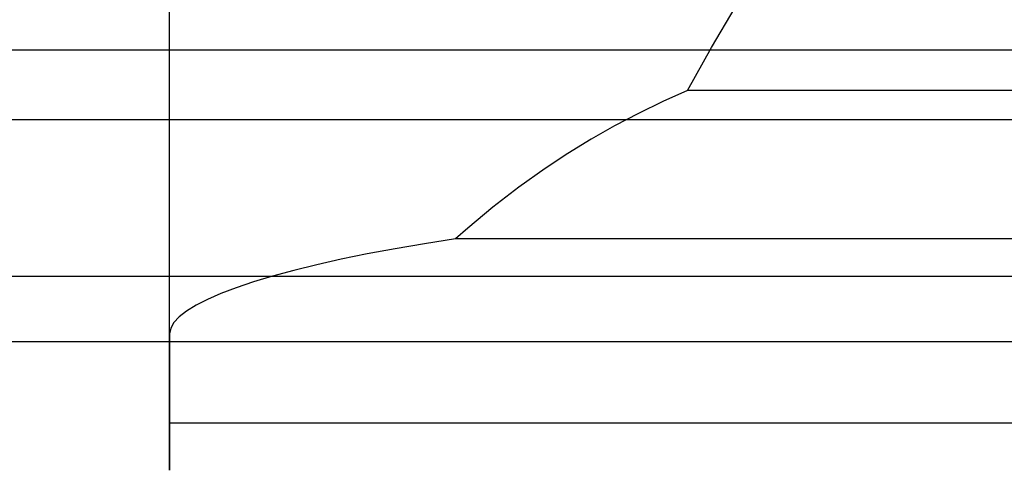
# Model space of a CAD drawing. Header units: millimetres. Extents: x -131 to 131, y -191 to 191.
# Tile 302 of 656: x -67 to 0, y -191 to -160. Entities that reach past the tile are written whole.
import ezdxf

# ---------------------------------------------------------------- set-up
doc = ezdxf.new("R2010")
doc.units = ezdxf.units.MM
doc.layers.get('0').update_dxf_attribs({"color": 8, "linetype": 'CONTINUOUS'})

# ---------------------------------------------------------------- blocks, each defined once
blk = doc.blocks.new('sgBrepBlock__142797616')
at = {"color": 0}
for p, q in [((72.555, -161.99, 62.155), (-72.555, -161.99, 62.155)), ((72.555, -166.755, 38.702), (-72.555, -166.755, 38.702))]:
    blk.add_line(p, q, dxfattribs=at)
for points in [[(-32.645, -161.99, 62.155), (-32.645, -161.99, 62.155), (-32.645, -160.947, 64.478), (-32.645, -160.947, 64.478), (-32.645, -159.807, 66.754), (-32.645, -159.807, 66.754), (-32.645, -158.572, 68.98), (-32.645, -158.572, 68.98), (-32.645, -157.243, 71.151), (-32.645, -157.243, 71.151), (-32.645, -155.824, 73.265), (-32.645, -155.824, 73.265), (-32.645, -154.316, 75.316), (-32.645, -154.316, 75.316), (-32.645, -152.723, 77.302), (-32.645, -152.723, 77.302), (-32.645, -151.047, 79.218), (-32.645, -151.047, 79.218), (-32.645, -149.292, 81.062), (-32.645, -149.292, 81.062), (-32.645, -147.46, 82.829), (-32.645, -147.46, 82.829), (-32.645, -145.555, 84.518), (-32.645, -145.555, 84.518), (-32.645, -143.58, 86.125), (-32.645, -143.58, 86.125), (-32.645, -142.055, 87.274), (-32.645, -142.055, 87.274)], [(-32.645, -149.936, -3), (-32.645, -149.936, -3), (-32.645, -151.772, -1.006), (-32.645, -151.772, -1.006), (-32.645, -153.516, 1.069), (-32.645, -153.516, 1.069), (-32.645, -155.165, 3.22), (-32.645, -155.165, 3.22), (-32.645, -156.716, 5.444), (-32.645, -156.716, 5.444), (-32.645, -158.164, 7.735), (-32.645, -158.164, 7.735), (-32.645, -159.508, 10.09), (-32.645, -159.508, 10.09), (-32.645, -160.744, 12.502), (-32.645, -160.744, 12.502), (-32.645, -161.87, 14.968), (-32.645, -161.87, 14.968), (-32.645, -162.884, 17.482), (-32.645, -162.884, 17.482), (-32.645, -163.784, 20.039), (-32.645, -163.784, 20.039), (-32.645, -164.567, 22.634), (-32.645, -164.567, 22.634), (-32.645, -165.233, 25.261), (-32.645, -165.233, 25.261), (-32.645, -165.779, 27.917), (-32.645, -165.779, 27.917), (-32.645, -166.205, 30.594), (-32.645, -166.205, 30.594), (-32.645, -166.51, 33.287), (-32.645, -166.51, 33.287), (-32.645, -166.693, 35.992), (-32.645, -166.693, 35.992), (-32.645, -166.755, 38.702), (-32.645, -166.755, 38.702)], [(124.006, -166.275, 31.126), (124.006, -166.275, 31.126), (-124.006, -166.275, 31.126), (-124.006, -166.275, 31.126)]]:
    blk.add_spline(points, degree=3, dxfattribs=at)
at = {"color": 0, "invisible_edges": 15}
for points in [[(-127.893, -159.903, 10.832), (-129.285, -155.413, 3.561), (127.893, -159.903, 10.832)], [(-116.895, -158.988, 68.254), (-72.555, -161.99, 62.155), (72.555, -161.99, 62.155)], [(-116.895, -158.988, 68.254), (72.555, -161.99, 62.155), (116.895, -158.988, 68.254)], [(-127.893, -159.903, 10.832), (127.893, -159.903, 10.832), (126.392, -163.317, 18.667)], [(-126.392, -163.317, 18.667), (-127.893, -159.903, 10.832), (126.392, -163.317, 18.667)], [(-126.392, -163.317, 18.667), (126.392, -163.317, 18.667), (124.814, -165.586, 26.906)], [(-124.814, -165.586, 26.906), (-126.392, -163.317, 18.667), (124.814, -165.586, 26.906)], [(-124.814, -165.586, 26.906), (124.814, -165.586, 26.906), (72.555, -166.755, 38.702)], [(-72.555, -166.755, 38.702), (-124.814, -165.586, 26.906), (72.555, -166.755, 38.702)]]:
    blk.add_3dface(points, dxfattribs=at)
blk = doc.blocks.new('sgBrepBlock__142797872')
at = {"color": 0}
blk.add_line((72.555, -181.901, 41.243), (-72.555, -181.901, 41.243), dxfattribs=at)
blk.add_polyline3d([(72.555, -177.442, 65.049), (-72.555, -177.442, 65.049), (-72.555, -181.901, 41.243)], dxfattribs=at)
at = {"color": 0, "invisible_edges": 15}
for points in [[(72.555, -181.901, 41.243), (-72.555, -181.901, 41.243), (-72.555, -177.442, 65.049)], [(72.555, -177.442, 65.049), (72.555, -181.901, 41.243), (-72.555, -177.442, 65.049)]]:
    blk.add_3dface(points, dxfattribs=at)
blk = doc.blocks.new('sgBrepBlock__142798128')
at = {"color": 0}
blk.add_line((72.555, -177.442, 65.049), (-72.555, -177.442, 65.049), dxfattribs=at)
blk.add_polyline3d([(72.555, -161.99, 62.155), (-72.555, -161.99, 62.155), (-72.555, -177.442, 65.049)], dxfattribs=at)
at = {"color": 0, "invisible_edges": 15}
for points in [[(72.555, -177.442, 65.049), (-72.555, -177.442, 65.049), (-72.555, -161.99, 62.155)], [(72.555, -161.99, 62.155), (72.555, -177.442, 65.049), (-72.555, -161.99, 62.155)]]:
    blk.add_3dface(points, dxfattribs=at)
blk = doc.blocks.new('sgBrepBlock__142798384')
at = {"color": 0}
blk.add_line((72.555, -166.755, 38.702), (-72.555, -166.755, 38.702), dxfattribs=at)
blk.add_polyline3d([(72.555, -181.901, 41.243), (-72.555, -181.901, 41.243), (-72.555, -166.755, 38.702)], dxfattribs=at)
at = {"color": 0, "invisible_edges": 15}
for points in [[(72.555, -166.755, 38.702), (-72.555, -166.755, 38.702), (-72.555, -181.901, 41.243)], [(72.555, -181.901, 41.243), (72.555, -166.755, 38.702), (-72.555, -181.901, 41.243)]]:
    blk.add_3dface(points, dxfattribs=at)
blk = doc.blocks.new('sgBrepBlock_Viva$20base_142796336')
at = {"color": 0}
for name in ['sgBrepBlock__142797616', 'sgBrepBlock__142798128', 'sgBrepBlock__142798384', 'sgBrepBlock__142797872']:
    blk.add_blockref(name, (0, 0), dxfattribs=at)
blk = doc.blocks.new('sgBrepBlock__164559280')
at = {"color": 0}
blk.add_line((-57.007, -181.364, 366.573), (-57.007, -143, 366.573), dxfattribs=at)
for points in [[(-21.629, -164.75, 419.318), (-20.009, -161.796, 419.954), (-18.371, -159.073, 420.539), (-16.715, -156.584, 421.075), (-15.044, -154.331, 421.559), (-13.359, -152.316, 421.993), (-11.662, -150.541, 422.375), (-10.809, -149.744, 422.546), (-9.953, -149.007, 422.705), (-9.096, -148.332, 422.85), (-8.236, -147.717, 422.982), (-7.374, -147.163, 423.101), (-6.511, -146.671, 423.207), (-5.646, -146.24, 423.3), (-4.779, -145.87, 423.38), (-3.912, -145.561, 423.446), (-3.043, -145.315, 423.499), (-2.174, -145.13, 423.539), (-1.305, -145.006, 423.565), (-0.435, -144.945, 423.579), (0.435, -144.945, 423.579)], [(-21.629, -164.75, 419.318), (-23.315, -165.499, 418.594), (-24.978, -166.303, 417.817), (-26.614, -167.162, 416.986), (-28.223, -168.076, 416.103), (-29.803, -169.042, 415.169), (-31.352, -170.061, 414.185), (-33.168, -171.35, 412.938), (-34.934, -172.711, 411.622), (-36.648, -174.142, 410.239), (-37.485, -174.883, 409.523)], [(-37.485, -174.883, 409.523), (-39.606, -175.214, 407.576), (-41.613, -175.557, 405.537), (-43.508, -175.91, 403.409), (-45.292, -176.274, 401.192), (-46.965, -176.648, 398.886), (-48.526, -177.031, 396.491), (-49.973, -177.422, 394.006), (-51.289, -177.817, 391.459), (-52.469, -178.214, 388.863), (-53.515, -178.612, 386.219), (-54.427, -179.01, 383.528), (-55.206, -179.408, 380.789), (-55.85, -179.806, 378.002), (-56.355, -180.204, 375.169), (-56.717, -180.596, 372.317), (-56.934, -180.983, 369.452), (-57.007, -181.364, 366.573)]]:
    blk.add_polyline3d(points, dxfattribs=at)
for points in [[(-52.671, -178.287, 388.382), (-52.671, -178.287, 388.382), (-52.671, -143, 388.382), (-52.671, -143, 388.382)], [(-21.818, -164.831, 419.24), (-21.818, -164.831, 419.24), (-21.818, -143, 419.24), (-21.818, -143, 419.24)], [(-57.007, -166.982, 366.573), (-57.007, -166.982, 366.573), (-56.955, -166.982, 369.013), (-56.955, -166.982, 369.013), (-56.798, -166.982, 371.448), (-56.798, -166.982, 371.448), (-56.537, -166.982, 373.875), (-56.537, -166.982, 373.875), (-56.173, -166.982, 376.288), (-56.173, -166.982, 376.288), (-55.706, -166.982, 378.683), (-55.706, -166.982, 378.683), (-55.137, -166.982, 381.056), (-55.137, -166.982, 381.056), (-54.466, -166.982, 383.402), (-54.466, -166.982, 383.402), (-53.696, -166.982, 385.718), (-53.696, -166.982, 385.718), (-52.828, -166.982, 387.998), (-52.828, -166.982, 387.998), (-51.862, -166.982, 390.24), (-51.862, -166.982, 390.24), (-50.802, -166.982, 392.437), (-50.802, -166.982, 392.437), (-49.649, -166.982, 394.588), (-49.649, -166.982, 394.588), (-48.404, -166.982, 396.687), (-48.404, -166.982, 396.687), (-47.071, -166.982, 398.731), (-47.071, -166.982, 398.731), (-45.652, -166.982, 400.716), (-45.652, -166.982, 400.716), (-44.149, -166.982, 402.639), (-44.149, -166.982, 402.639), (-42.565, -166.982, 404.495), (-42.565, -166.982, 404.495), (-40.903, -166.982, 406.282), (-40.903, -166.982, 406.282), (-39.166, -166.982, 407.996), (-39.166, -166.982, 407.996), (-37.357, -166.982, 409.634), (-37.357, -166.982, 409.634), (-35.48, -166.982, 411.194), (-35.48, -166.982, 411.194), (-33.538, -166.982, 412.671), (-33.538, -166.982, 412.671), (-31.534, -166.982, 414.064), (-31.534, -166.982, 414.064), (-29.473, -166.982, 415.37), (-29.473, -166.982, 415.37), (-26.281, -166.982, 417.161), (-26.281, -166.982, 417.161)], [(-57.007, -176.574, 366.573), (-57.007, -176.574, 366.573), (-56.97, -176.574, 368.626), (-56.97, -176.574, 368.626), (-56.859, -176.574, 370.677), (-56.859, -176.574, 370.677), (-56.674, -176.574, 372.722), (-56.674, -176.574, 372.722), (-56.416, -176.574, 374.759), (-56.416, -176.574, 374.759), (-56.085, -176.574, 376.785), (-56.085, -176.574, 376.785), (-55.681, -176.574, 378.798), (-55.681, -176.574, 378.798), (-55.204, -176.574, 380.796), (-55.204, -176.574, 380.796), (-54.656, -176.574, 382.774), (-54.656, -176.574, 382.774), (-54.038, -176.574, 384.732), (-54.038, -176.574, 384.732), (-53.349, -176.574, 386.666), (-53.349, -176.574, 386.666), (-52.59, -176.574, 388.575), (-52.59, -176.574, 388.575), (-51.764, -176.574, 390.454), (-51.764, -176.574, 390.454), (-50.87, -176.574, 392.303), (-50.87, -176.574, 392.303), (-49.911, -176.574, 394.118), (-49.911, -176.574, 394.118), (-48.886, -176.574, 395.898), (-48.886, -176.574, 395.898), (-47.799, -176.574, 397.639), (-47.799, -176.574, 397.639), (-46.649, -176.574, 399.34), (-46.649, -176.574, 399.34)]]:
    blk.add_spline(points, degree=3, dxfattribs=at)
at = {"color": 0, "invisible_edges": 15}
for points in [[(-57.007, -143, 366.573), (-57.007, -181.364, 366.573), (-56.426, -180.27, 374.695)], [(-56.036, -143, 377.048), (-57.007, -143, 366.573), (-56.426, -180.27, 374.695)], [(-56.036, -143, 377.048), (-56.426, -180.27, 374.695), (-54.702, -179.143, 382.621)], [(-53.157, -143, 387.167), (-56.036, -143, 377.048), (-54.702, -179.143, 382.621)], [(-53.157, -143, 387.167), (-54.702, -179.143, 382.621), (-51.896, -178.016, 390.167)], [(-48.468, -143, 396.584), (-53.157, -143, 387.167), (-51.896, -178.016, 390.167)], [(-48.468, -143, 396.584), (-51.896, -178.016, 390.167), (-48.018, -176.902, 397.299)], [(-48.468, -143, 396.584), (-48.018, -176.902, 397.299), (-43.2, -175.851, 403.77)], [(-42.129, -143, 404.979), (-48.468, -143, 396.584), (-43.2, -175.851, 403.77)], [(-42.129, -143, 404.979), (-43.2, -175.851, 403.77), (-37.485, -174.883, 409.523)], [(-34.354, -143, 412.066), (-42.129, -143, 404.979), (-37.485, -174.883, 409.523)], [(-34.354, -143, 412.066), (-37.485, -174.883, 409.523), (-32.568, -170.912, 413.361)], [(-34.354, -143, 412.066), (-32.568, -170.912, 413.361), (-27.261, -167.521, 416.639)], [(-25.41, -143, 417.604), (-34.354, -143, 412.066), (-27.261, -167.521, 416.639)], [(-25.41, -143, 417.604), (-27.261, -167.521, 416.639), (-21.629, -164.75, 419.318)], [(-15.338, -154.708, 421.478), (-25.41, -143, 417.604), (-21.629, -164.75, 419.318)]]:
    blk.add_3dface(points, dxfattribs=at)
blk = doc.blocks.new('sgBrepBlock__164559792')
at = {"color": 0}
for p, q in [((-57.007, -187.458, 134.94), (-57.007, -132.02, 93.274)), ((-57.007, -181.364, 366.573), (-57.007, -143, 366.573))]:
    blk.add_line(p, q, dxfattribs=at)
blk.add_polyline3d([(-57.007, -181.364, 366.573), (-57.007, -185.941, 325.868), (-57.007, -189.02, 285.022), (-57.007, -190.599, 244.09), (-57.007, -190.673, 203.128), (-57.007, -189.245, 162.191), (-57.007, -187.458, 134.94)], dxfattribs=at)
at = {"color": 0, "invisible_edges": 15}
for points in [[(-57.007, -100.241, 179.179), (-57.007, -143, 209.145), (-57.007, -187.458, 134.94)], [(-57.007, -132.02, 93.274), (-57.007, -100.241, 179.179), (-57.007, -187.458, 134.94)], [(-57.007, -188.752, 289.565), (-57.007, -143, 366.573), (-57.007, -181.364, 366.573)], [(-57.007, -143, 209.145), (-57.007, -188.752, 289.565), (-57.007, -190.787, 212.23)], [(-57.007, -143, 209.145), (-57.007, -143, 366.573), (-57.007, -188.752, 289.565)], [(-57.007, -187.458, 134.94), (-57.007, -143, 209.145), (-57.007, -190.787, 212.23)]]:
    blk.add_3dface(points, dxfattribs=at)
blk = doc.blocks.new('sgBrepBlock__164561584')
at = {"color": 0}
blk.add_polyline3d([(57.007, -187.458, 134.94), (-57.007, -187.458, 134.94), (-57.007, -132.02, 93.274)], dxfattribs=at)
at = {"color": 0, "invisible_edges": 15}
for points in [[(57.007, -132.02, 93.274), (-57.007, -132.02, 93.274), (-57.007, -187.458, 134.94)], [(57.007, -187.458, 134.94), (57.007, -132.02, 93.274), (-57.007, -187.458, 134.94)]]:
    blk.add_3dface(points, dxfattribs=at)
blk = doc.blocks.new('sgBrepBlock__164561840')
at = {"color": 0}
blk.add_line((57.007, -187.458, 134.94), (-57.007, -187.458, 134.94), dxfattribs=at)
blk.add_polyline3d([(37.485, -174.883, 409.523), (-37.485, -174.883, 409.523), (-39.606, -175.214, 407.576), (-41.613, -175.557, 405.537), (-43.508, -175.91, 403.409), (-45.292, -176.274, 401.192), (-46.965, -176.648, 398.886), (-48.526, -177.031, 396.491), (-49.973, -177.422, 394.006), (-51.289, -177.817, 391.459), (-52.469, -178.214, 388.863), (-53.515, -178.612, 386.219), (-54.427, -179.01, 383.528), (-55.206, -179.408, 380.789), (-55.85, -179.806, 378.002), (-56.355, -180.204, 375.169), (-56.717, -180.596, 372.317), (-56.934, -180.983, 369.452), (-57.007, -181.364, 366.573), (-57.007, -185.941, 325.868), (-57.007, -189.02, 285.022), (-57.007, -190.599, 244.09), (-57.007, -190.673, 203.128), (-57.007, -189.245, 162.191), (-57.007, -187.458, 134.94)], dxfattribs=at)
for points in [[(-14.271, -187.458, 134.94), (-14.271, -187.458, 134.94), (-14.271, -189.978, 178.091), (-14.271, -189.978, 178.091), (-14.271, -190.826, 221.307), (-14.271, -190.826, 221.307), (-14.271, -189.999, 264.523), (-14.271, -189.999, 264.523), (-14.271, -187.499, 307.674), (-14.271, -187.499, 307.674), (-14.271, -183.329, 350.697), (-14.271, -183.329, 350.697), (-14.271, -177.497, 393.526), (-14.271, -177.497, 393.526), (-14.271, -174.883, 409.523), (-14.271, -174.883, 409.523)], [(-42.814, -187.458, 134.94), (-42.814, -187.458, 134.94), (-42.814, -189.945, 177.247), (-42.814, -189.945, 177.247), (-42.814, -190.824, 219.617), (-42.814, -190.824, 219.617), (-42.814, -190.093, 261.99), (-42.814, -190.093, 261.99), (-42.814, -187.754, 304.305), (-42.814, -187.754, 304.305), (-42.814, -183.81, 346.501), (-42.814, -183.81, 346.501), (-42.814, -178.267, 388.516), (-42.814, -178.267, 388.516), (-42.814, -175.777, 404.213), (-42.814, -175.777, 404.213)], [(56.299, -180.154, 375.528), (56.299, -180.154, 375.528), (-56.299, -180.154, 375.528), (-56.299, -180.154, 375.528)], [(57.007, -187.548, 307.032), (57.007, -187.548, 307.032), (-57.007, -187.548, 307.032), (-57.007, -187.548, 307.032)], [(57.007, -189.602, 169.325), (57.007, -189.602, 169.325), (-57.007, -189.602, 169.325), (-57.007, -189.602, 169.325)], [(57.007, -190.702, 238.21), (57.007, -190.702, 238.21), (-57.007, -190.702, 238.21), (-57.007, -190.702, 238.21)]]:
    blk.add_spline(points, degree=3, dxfattribs=at)
at = {"color": 0, "invisible_edges": 15}
for points in [[(-37.485, -174.883, 409.523), (-57.007, -188.752, 289.565), (57.007, -188.752, 289.565)], [(-57.007, -181.364, 366.573), (-37.485, -174.883, 409.523), (-43.2, -175.851, 403.77)], [(-57.007, -181.364, 366.573), (-57.007, -188.752, 289.565), (-37.485, -174.883, 409.523)], [(-37.485, -174.883, 409.523), (57.007, -188.752, 289.565), (37.485, -174.883, 409.523)], [(-48.018, -176.902, 397.299), (-57.007, -181.364, 366.573), (-43.2, -175.851, 403.77)], [(-51.896, -178.016, 390.167), (-57.007, -181.364, 366.573), (-48.018, -176.902, 397.299)], [(-54.702, -179.143, 382.621), (-57.007, -181.364, 366.573), (-51.896, -178.016, 390.167)], [(-54.702, -179.143, 382.621), (-56.426, -180.27, 374.695), (-57.007, -181.364, 366.573)], [(-57.007, -190.787, 212.23), (-57.007, -187.458, 134.94), (57.007, -187.458, 134.94)], [(-57.007, -190.787, 212.23), (57.007, -187.458, 134.94), (57.007, -190.787, 212.23)], [(-57.007, -188.752, 289.565), (57.007, -190.787, 212.23), (57.007, -188.752, 289.565)], [(-57.007, -188.752, 289.565), (-57.007, -190.787, 212.23), (57.007, -190.787, 212.23)]]:
    blk.add_3dface(points, dxfattribs=at)
blk = doc.blocks.new('sgBrepBlock__164562096')
at = {"color": 0}
blk.add_polyline3d([(-21.629, -164.75, 419.318), (-20.009, -161.796, 419.954), (-18.371, -159.073, 420.539), (-16.715, -156.584, 421.075), (-15.044, -154.331, 421.559), (-13.359, -152.316, 421.993), (-11.662, -150.541, 422.375), (-10.809, -149.744, 422.546), (-9.953, -149.007, 422.705), (-9.096, -148.332, 422.85), (-8.236, -147.717, 422.982), (-7.374, -147.163, 423.101), (-6.511, -146.671, 423.207), (-5.646, -146.24, 423.3), (-4.779, -145.87, 423.38), (-3.912, -145.561, 423.446), (-3.043, -145.315, 423.499), (-2.174, -145.13, 423.539), (-1.305, -145.006, 423.565), (-0.435, -144.945, 423.579), (0.435, -144.945, 423.579), (1.305, -145.006, 423.565), (2.174, -145.13, 423.539), (3.043, -145.315, 423.499), (3.912, -145.561, 423.446), (4.779, -145.87, 423.38), (5.646, -146.24, 423.3), (6.511, -146.671, 423.207), (7.374, -147.163, 423.101), (8.236, -147.717, 422.982), (9.096, -148.332, 422.85), (9.953, -149.007, 422.705), (10.809, -149.744, 422.546), (11.662, -150.541, 422.375), (12.512, -151.398, 422.19), (14.203, -153.294, 421.783), (15.882, -155.428, 421.323), (17.545, -157.8, 420.813), (19.192, -160.406, 420.253), (21.629, -164.75, 419.318), (-21.629, -164.75, 419.318)], dxfattribs=at)
at = {"color": 0, "invisible_edges": 15}
for points in [[(3.052, -145.317, 423.499), (-4.456, -145.748, 423.406), (-2.326, -145.157, 423.533)], [(1.324, -145.008, 423.565), (-2.326, -145.157, 423.533), (-0.405, -144.944, 423.579)], [(3.052, -145.317, 423.499), (-2.326, -145.157, 423.533), (1.324, -145.008, 423.565)], [(4.777, -145.869, 423.38), (-6.751, -146.801, 423.179), (-4.456, -145.748, 423.406)], [(6.498, -146.664, 423.209), (-6.751, -146.801, 423.179), (4.777, -145.869, 423.38)], [(4.777, -145.869, 423.38), (-4.456, -145.748, 423.406), (3.052, -145.317, 423.499)], [(8.213, -147.701, 422.986), (-9.489, -148.634, 422.785), (-6.751, -146.801, 423.179)], [(8.213, -147.701, 422.986), (-6.751, -146.801, 423.179), (6.498, -146.664, 423.209)], [(10.487, -149.459, 422.608), (-9.489, -148.634, 422.785), (8.213, -147.701, 422.986)], [(10.487, -149.459, 422.608), (-11.974, -150.848, 422.309), (-9.489, -148.634, 422.785)], [(10.487, -149.459, 422.608), (13.025, -151.946, 422.073), (-11.974, -150.848, 422.309)], [(13.025, -151.946, 422.073), (-15.249, -154.594, 421.503), (-11.974, -150.848, 422.309)], [(13.025, -151.946, 422.073), (16.366, -156.092, 421.181), (-15.249, -154.594, 421.503)], [(19.02, -160.121, 420.314), (-21.629, -164.75, 419.318), (-15.249, -154.594, 421.503)], [(16.366, -156.092, 421.181), (19.02, -160.121, 420.314), (-15.249, -154.594, 421.503)], [(19.02, -160.121, 420.314), (21.629, -164.75, 419.318), (-21.629, -164.75, 419.318)]]:
    blk.add_3dface(points, dxfattribs=at)
blk = doc.blocks.new('sgBrepBlock__164562352')
at = {"color": 0}
blk.add_line((37.485, -174.883, 409.523), (-37.485, -174.883, 409.523), dxfattribs=at)
blk.add_polyline3d([(21.629, -164.75, 419.318), (-21.629, -164.75, 419.318), (-23.315, -165.499, 418.594), (-24.978, -166.303, 417.817), (-26.614, -167.162, 416.986), (-28.223, -168.076, 416.103), (-29.803, -169.042, 415.169), (-31.352, -170.061, 414.185), (-33.168, -171.35, 412.938), (-34.934, -172.711, 411.622), (-36.648, -174.142, 410.239), (-37.485, -174.883, 409.523)], dxfattribs=at)
at = {"color": 0, "invisible_edges": 15}
for points in [[(21.629, -164.75, 419.318), (-27.261, -167.521, 416.639), (-21.629, -164.75, 419.318)], [(27.261, -167.521, 416.639), (-27.261, -167.521, 416.639), (21.629, -164.75, 419.318)], [(32.568, -170.912, 413.361), (-32.568, -170.912, 413.361), (-27.261, -167.521, 416.639)], [(32.568, -170.912, 413.361), (-27.261, -167.521, 416.639), (27.261, -167.521, 416.639)], [(32.568, -170.912, 413.361), (-37.485, -174.883, 409.523), (-32.568, -170.912, 413.361)], [(32.568, -170.912, 413.361), (37.485, -174.883, 409.523), (-37.485, -174.883, 409.523)]]:
    blk.add_3dface(points, dxfattribs=at)
blk = doc.blocks.new('sgBrepBlock_Viva$20Arm_164559024')
at = {"color": 0}
for name in ['sgBrepBlock__164559792', 'sgBrepBlock__164561584', 'sgBrepBlock__164559280', 'sgBrepBlock__164562096', 'sgBrepBlock__164562352', 'sgBrepBlock__164561840']:
    blk.add_blockref(name, (0, 0), dxfattribs=at)

msp = doc.modelspace()

# ---------------------------------------------------------------- block references
at = {"color": 9}
for name in ['sgBrepBlock_Viva$20Arm_164559024', 'sgBrepBlock_Viva$20base_142796336']:
    msp.add_blockref(name, (0, 0), dxfattribs=at)

doc.saveas('drawing.dxf')
